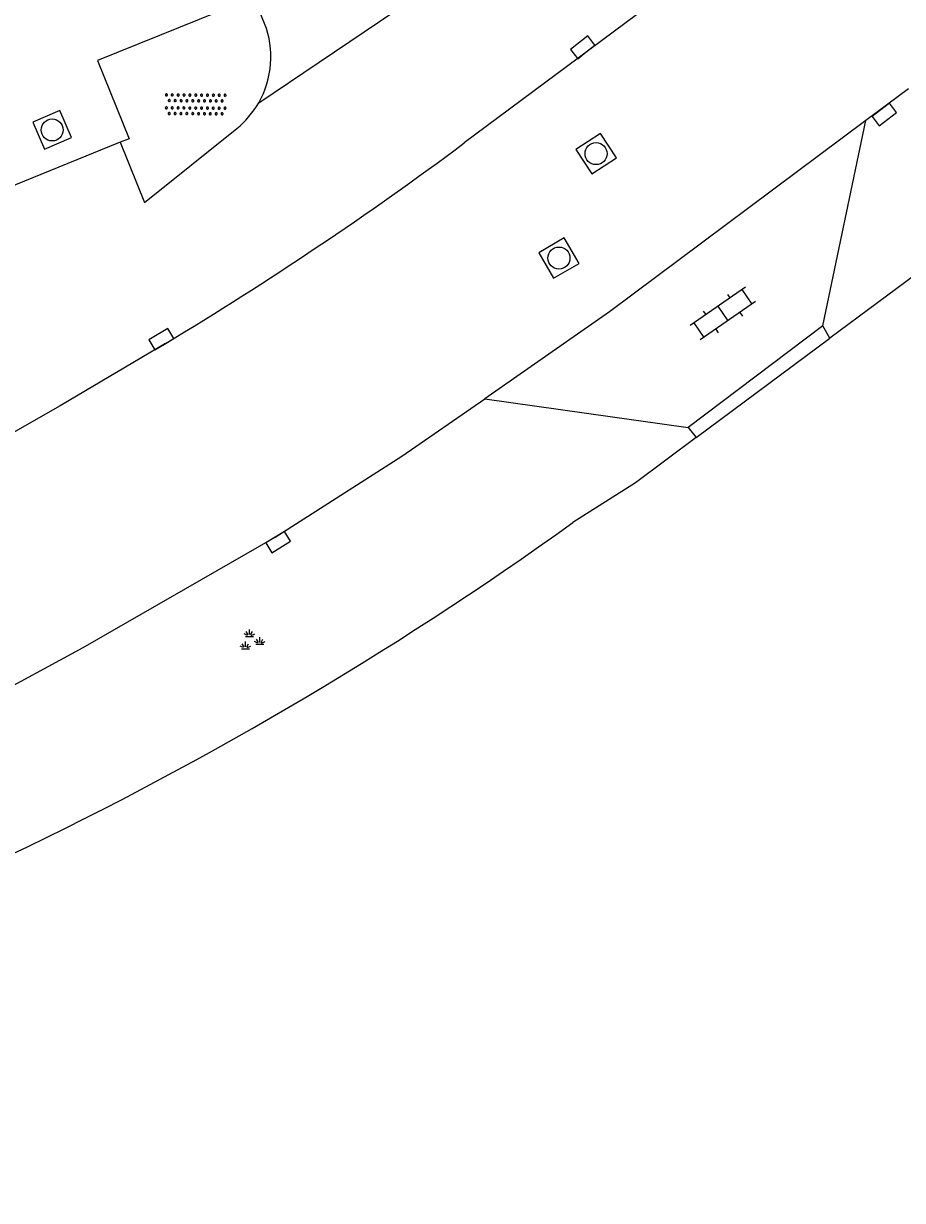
# Model space of a CAD drawing. Extents: x 126000 to 131009, y 393000 to 395500.
# Drawn here: x 130539.84 to 130569.81, y 394017.96 to 394058.07 of the extents above; entities that cross this region are included whole.
import ezdxf

# ---------------------------------------------------------------- set-up
doc = ezdxf.new("R2010")
doc.units = 0
for name, color, linetype in [('gg-afsc-hekwerk', 7, 'Continuous'), ('gg-knt-verharding', 7, 'Continuous'), ('gt-grn-weggrens', 7, 'Continuous'), ('gt-symb-groenvak', 7, 'Continuous'), ('gt-symb-klinker verharding', 7, 'Continuous'), ('gt-symb-kolk', 7, 'Continuous'), ('gt-symb-overige verharding', 7, 'Continuous'), ('gt-symb-rioolschacht', 7, 'Continuous')]:
    doc.layers.add(name, color=color, linetype=linetype)

# ---------------------------------------------------------------- blocks, each defined once
blk = doc.blocks.new('gt0-KOLK')
at = {"layer": 'gt-symb-kolk'}
blk.add_lwpolyline([(0, 0), (0.375, 0), (0.375, 0.4), (-0.375, 0.4), (-0.375, 0), (0, 0)], dxfattribs=at)
blk = doc.blocks.new('gt0-KL1')
at = {"layer": 'gt-symb-klinker verharding'}
for p, q in [((-0.5, 0.3), (-0.5, 0.45)), ((0.5, 0.3), (0.5, 0.45)), ((-1.15, 0.3), (1.15, 0.3)), ((-1, -0.3), (-1, 0.3)), ((0, -0.3), (0, 0.3)), ((1, -0.3), (1, 0.3)), ((-1.15, -0.3), (1.15, -0.3)), ((-0.5, -0.45), (-0.5, -0.3)), ((0.5, -0.45), (0.5, -0.3))]:
    blk.add_line(p, q, dxfattribs=at)
blk = doc.blocks.new('gt0-RS')
at = {"layer": 'gt-symb-rioolschacht'}
blk.add_lwpolyline([(-0.5, -0.5), (0.5, -0.5), (0.5, 0.5), (-0.5, 0.5)], close=True, dxfattribs=at)
blk.add_circle((0, 0), 0.375, dxfattribs=at)
blk = doc.blocks.new('gt0-OVH')
at = {"layer": 'gt-symb-overige verharding'}
for points in [[(-0.972, 0.298), (-0.967, 0.308), (-0.965, 0.319), (-0.966, 0.33), (-0.971, 0.34), (-0.978, 0.348), (-0.988, 0.353), (-0.999, 0.355), (-1.01, 0.354), (-1.02, 0.349), (-1.028, 0.342), (-1.033, 0.332), (-1.035, 0.321), (-1.034, 0.31), (-1.029, 0.3), (-1.022, 0.292), (-1.012, 0.287), (-1.001, 0.285), (-0.99, 0.286), (-0.98, 0.291)], [(-0.872, 0.106), (-0.867, 0.116), (-0.865, 0.126), (-0.866, 0.137), (-0.871, 0.147), (-0.878, 0.156), (-0.888, 0.161), (-0.899, 0.163), (-0.91, 0.162), (-0.92, 0.157), (-0.928, 0.15), (-0.933, 0.14), (-0.935, 0.129), (-0.934, 0.118), (-0.929, 0.108), (-0.922, 0.1), (-0.912, 0.095), (-0.901, 0.092), (-0.89, 0.094), (-0.88, 0.098)], [(-0.772, 0.298), (-0.767, 0.308), (-0.765, 0.319), (-0.766, 0.33), (-0.771, 0.34), (-0.778, 0.348), (-0.788, 0.353), (-0.799, 0.355), (-0.81, 0.354), (-0.82, 0.349), (-0.828, 0.342), (-0.833, 0.332), (-0.835, 0.321), (-0.834, 0.31), (-0.829, 0.3), (-0.822, 0.292), (-0.812, 0.287), (-0.801, 0.285), (-0.79, 0.286), (-0.78, 0.291)], [(-0.672, 0.106), (-0.667, 0.116), (-0.665, 0.126), (-0.666, 0.137), (-0.671, 0.147), (-0.678, 0.156), (-0.688, 0.161), (-0.699, 0.163), (-0.71, 0.162), (-0.72, 0.157), (-0.728, 0.15), (-0.733, 0.14), (-0.735, 0.129), (-0.734, 0.118), (-0.729, 0.108), (-0.722, 0.1), (-0.712, 0.095), (-0.701, 0.092), (-0.69, 0.094), (-0.68, 0.098)], [(-0.572, 0.298), (-0.567, 0.308), (-0.565, 0.319), (-0.566, 0.33), (-0.571, 0.34), (-0.578, 0.348), (-0.588, 0.353), (-0.599, 0.355), (-0.61, 0.354), (-0.62, 0.349), (-0.628, 0.342), (-0.633, 0.332), (-0.635, 0.321), (-0.634, 0.31), (-0.629, 0.3), (-0.622, 0.292), (-0.612, 0.287), (-0.601, 0.285), (-0.59, 0.286), (-0.58, 0.291)], [(-0.472, 0.106), (-0.467, 0.116), (-0.465, 0.126), (-0.466, 0.137), (-0.471, 0.147), (-0.478, 0.156), (-0.488, 0.161), (-0.499, 0.163), (-0.51, 0.162), (-0.52, 0.157), (-0.528, 0.15), (-0.533, 0.14), (-0.535, 0.129), (-0.534, 0.118), (-0.529, 0.108), (-0.522, 0.1), (-0.512, 0.095), (-0.501, 0.092), (-0.49, 0.094), (-0.48, 0.098)], [(-0.372, 0.298), (-0.367, 0.308), (-0.365, 0.319), (-0.366, 0.33), (-0.371, 0.34), (-0.378, 0.348), (-0.388, 0.353), (-0.399, 0.355), (-0.41, 0.354), (-0.42, 0.349), (-0.428, 0.342), (-0.433, 0.332), (-0.435, 0.321), (-0.434, 0.31), (-0.429, 0.3), (-0.422, 0.292), (-0.412, 0.287), (-0.401, 0.285), (-0.39, 0.286), (-0.38, 0.291)], [(-0.272, 0.106), (-0.267, 0.116), (-0.265, 0.126), (-0.266, 0.137), (-0.271, 0.147), (-0.278, 0.156), (-0.288, 0.161), (-0.299, 0.163), (-0.31, 0.162), (-0.32, 0.157), (-0.328, 0.15), (-0.333, 0.14), (-0.335, 0.129), (-0.334, 0.118), (-0.329, 0.108), (-0.322, 0.1), (-0.312, 0.095), (-0.301, 0.092), (-0.29, 0.094), (-0.28, 0.098)], [(-0.172, 0.298), (-0.167, 0.308), (-0.165, 0.319), (-0.166, 0.33), (-0.171, 0.34), (-0.178, 0.348), (-0.188, 0.353), (-0.199, 0.355), (-0.21, 0.354), (-0.22, 0.349), (-0.228, 0.342), (-0.233, 0.332), (-0.235, 0.321), (-0.234, 0.31), (-0.229, 0.3), (-0.222, 0.292), (-0.212, 0.287), (-0.201, 0.285), (-0.19, 0.286), (-0.18, 0.291)], [(-0.072, 0.106), (-0.067, 0.116), (-0.065, 0.126), (-0.066, 0.137), (-0.071, 0.147), (-0.078, 0.156), (-0.088, 0.161), (-0.099, 0.163), (-0.11, 0.162), (-0.12, 0.157), (-0.128, 0.15), (-0.133, 0.14), (-0.135, 0.129), (-0.134, 0.118), (-0.129, 0.108), (-0.122, 0.1), (-0.112, 0.095), (-0.101, 0.092), (-0.09, 0.094), (-0.08, 0.098)], [(0.028, 0.298), (0.033, 0.308), (0.035, 0.319), (0.034, 0.33), (0.029, 0.34), (0.022, 0.348), (0.012, 0.353), (0.001, 0.355), (-0.01, 0.354), (-0.02, 0.349), (-0.028, 0.342), (-0.033, 0.332), (-0.035, 0.321), (-0.034, 0.31), (-0.029, 0.3), (-0.022, 0.292), (-0.012, 0.287), (-0.001, 0.285), (0.01, 0.286), (0.02, 0.291)], [(0.128, 0.106), (0.133, 0.116), (0.135, 0.126), (0.134, 0.137), (0.129, 0.147), (0.122, 0.156), (0.112, 0.161), (0.101, 0.163), (0.09, 0.162), (0.08, 0.157), (0.072, 0.15), (0.067, 0.14), (0.065, 0.129), (0.066, 0.118), (0.071, 0.108), (0.078, 0.1), (0.088, 0.095), (0.099, 0.092), (0.11, 0.094), (0.12, 0.098)], [(0.228, 0.298), (0.233, 0.308), (0.235, 0.319), (0.234, 0.33), (0.229, 0.34), (0.222, 0.348), (0.212, 0.353), (0.201, 0.355), (0.19, 0.354), (0.18, 0.349), (0.172, 0.342), (0.167, 0.332), (0.165, 0.321), (0.166, 0.31), (0.171, 0.3), (0.178, 0.292), (0.188, 0.287), (0.199, 0.285), (0.21, 0.286), (0.22, 0.291)], [(0.328, 0.106), (0.333, 0.116), (0.335, 0.126), (0.334, 0.137), (0.329, 0.147), (0.322, 0.156), (0.312, 0.161), (0.301, 0.163), (0.29, 0.162), (0.28, 0.157), (0.272, 0.15), (0.267, 0.14), (0.265, 0.129), (0.266, 0.118), (0.271, 0.108), (0.278, 0.1), (0.288, 0.095), (0.299, 0.092), (0.31, 0.094), (0.32, 0.098)], [(0.428, 0.298), (0.433, 0.308), (0.435, 0.319), (0.434, 0.33), (0.429, 0.34), (0.422, 0.348), (0.412, 0.353), (0.401, 0.355), (0.39, 0.354), (0.38, 0.349), (0.372, 0.342), (0.367, 0.332), (0.365, 0.321), (0.366, 0.31), (0.371, 0.3), (0.378, 0.292), (0.388, 0.287), (0.399, 0.285), (0.41, 0.286), (0.42, 0.291)], [(0.528, 0.106), (0.533, 0.116), (0.535, 0.126), (0.534, 0.137), (0.529, 0.147), (0.522, 0.156), (0.512, 0.161), (0.501, 0.163), (0.49, 0.162), (0.48, 0.157), (0.472, 0.15), (0.467, 0.14), (0.465, 0.129), (0.466, 0.118), (0.471, 0.108), (0.478, 0.1), (0.488, 0.095), (0.499, 0.092), (0.51, 0.094), (0.52, 0.098)], [(0.628, 0.298), (0.633, 0.308), (0.635, 0.319), (0.634, 0.33), (0.629, 0.34), (0.622, 0.348), (0.612, 0.353), (0.601, 0.355), (0.59, 0.354), (0.58, 0.349), (0.572, 0.342), (0.567, 0.332), (0.565, 0.321), (0.566, 0.31), (0.571, 0.3), (0.578, 0.292), (0.588, 0.287), (0.599, 0.285), (0.61, 0.286), (0.62, 0.291)], [(0.728, 0.106), (0.733, 0.116), (0.735, 0.126), (0.734, 0.137), (0.729, 0.147), (0.722, 0.156), (0.712, 0.161), (0.701, 0.163), (0.69, 0.162), (0.68, 0.157), (0.672, 0.15), (0.667, 0.14), (0.665, 0.129), (0.666, 0.118), (0.671, 0.108), (0.678, 0.1), (0.688, 0.095), (0.699, 0.092), (0.71, 0.094), (0.72, 0.098)], [(0.828, 0.298), (0.833, 0.308), (0.835, 0.319), (0.834, 0.33), (0.829, 0.34), (0.822, 0.348), (0.812, 0.353), (0.801, 0.355), (0.79, 0.354), (0.78, 0.349), (0.772, 0.342), (0.767, 0.332), (0.765, 0.321), (0.766, 0.31), (0.771, 0.3), (0.778, 0.292), (0.788, 0.287), (0.799, 0.285), (0.81, 0.286), (0.82, 0.291)], [(0.928, 0.106), (0.933, 0.116), (0.935, 0.126), (0.934, 0.137), (0.929, 0.147), (0.922, 0.156), (0.912, 0.161), (0.901, 0.163), (0.89, 0.162), (0.88, 0.157), (0.872, 0.15), (0.867, 0.14), (0.865, 0.129), (0.866, 0.118), (0.871, 0.108), (0.878, 0.1), (0.888, 0.095), (0.899, 0.092), (0.91, 0.094), (0.92, 0.098)], [(1.028, 0.298), (1.033, 0.308), (1.035, 0.319), (1.034, 0.33), (1.029, 0.34), (1.022, 0.348), (1.012, 0.353), (1.001, 0.355), (0.99, 0.354), (0.98, 0.349), (0.972, 0.342), (0.967, 0.332), (0.965, 0.321), (0.966, 0.31), (0.971, 0.3), (0.978, 0.292), (0.988, 0.287), (0.999, 0.285), (1.01, 0.286), (1.02, 0.291)], [(-0.972, -0.142), (-0.967, -0.132), (-0.965, -0.121), (-0.966, -0.11), (-0.971, -0.1), (-0.978, -0.092), (-0.988, -0.087), (-0.999, -0.085), (-1.01, -0.086), (-1.02, -0.091), (-1.028, -0.098), (-1.033, -0.108), (-1.035, -0.119), (-1.034, -0.13), (-1.029, -0.14), (-1.022, -0.148), (-1.012, -0.153), (-1.001, -0.155), (-0.99, -0.154), (-0.98, -0.149)], [(-0.872, -0.334), (-0.867, -0.324), (-0.865, -0.314), (-0.866, -0.303), (-0.871, -0.293), (-0.878, -0.284), (-0.888, -0.279), (-0.899, -0.277), (-0.91, -0.278), (-0.92, -0.283), (-0.928, -0.29), (-0.933, -0.3), (-0.935, -0.311), (-0.934, -0.322), (-0.929, -0.332), (-0.922, -0.34), (-0.912, -0.345), (-0.901, -0.348), (-0.89, -0.346), (-0.88, -0.342)], [(-0.772, -0.142), (-0.767, -0.132), (-0.765, -0.121), (-0.766, -0.11), (-0.771, -0.1), (-0.778, -0.092), (-0.788, -0.087), (-0.799, -0.085), (-0.81, -0.086), (-0.82, -0.091), (-0.828, -0.098), (-0.833, -0.108), (-0.835, -0.119), (-0.834, -0.13), (-0.829, -0.14), (-0.822, -0.148), (-0.812, -0.153), (-0.801, -0.155), (-0.79, -0.154), (-0.78, -0.149)], [(-0.672, -0.334), (-0.667, -0.324), (-0.665, -0.314), (-0.666, -0.303), (-0.671, -0.293), (-0.678, -0.284), (-0.688, -0.279), (-0.699, -0.277), (-0.71, -0.278), (-0.72, -0.283), (-0.728, -0.29), (-0.733, -0.3), (-0.735, -0.311), (-0.734, -0.322), (-0.729, -0.332), (-0.722, -0.34), (-0.712, -0.345), (-0.701, -0.348), (-0.69, -0.346), (-0.68, -0.342)], [(-0.572, -0.142), (-0.567, -0.132), (-0.565, -0.121), (-0.566, -0.11), (-0.571, -0.1), (-0.578, -0.092), (-0.588, -0.087), (-0.599, -0.085), (-0.61, -0.086), (-0.62, -0.091), (-0.628, -0.098), (-0.633, -0.108), (-0.635, -0.119), (-0.634, -0.13), (-0.629, -0.14), (-0.622, -0.148), (-0.612, -0.153), (-0.601, -0.155), (-0.59, -0.154), (-0.58, -0.149)], [(-0.472, -0.334), (-0.467, -0.324), (-0.465, -0.314), (-0.466, -0.303), (-0.471, -0.293), (-0.478, -0.284), (-0.488, -0.279), (-0.499, -0.277), (-0.51, -0.278), (-0.52, -0.283), (-0.528, -0.29), (-0.533, -0.3), (-0.535, -0.311), (-0.534, -0.322), (-0.529, -0.332), (-0.522, -0.34), (-0.512, -0.345), (-0.501, -0.348), (-0.49, -0.346), (-0.48, -0.342)], [(-0.372, -0.142), (-0.367, -0.132), (-0.365, -0.121), (-0.366, -0.11), (-0.371, -0.1), (-0.378, -0.092), (-0.388, -0.087), (-0.399, -0.085), (-0.41, -0.086), (-0.42, -0.091), (-0.428, -0.098), (-0.433, -0.108), (-0.435, -0.119), (-0.434, -0.13), (-0.429, -0.14), (-0.422, -0.148), (-0.412, -0.153), (-0.401, -0.155), (-0.39, -0.154), (-0.38, -0.149)], [(-0.272, -0.334), (-0.267, -0.324), (-0.265, -0.314), (-0.266, -0.303), (-0.271, -0.293), (-0.278, -0.284), (-0.288, -0.279), (-0.299, -0.277), (-0.31, -0.278), (-0.32, -0.283), (-0.328, -0.29), (-0.333, -0.3), (-0.335, -0.311), (-0.334, -0.322), (-0.329, -0.332), (-0.322, -0.34), (-0.312, -0.345), (-0.301, -0.348), (-0.29, -0.346), (-0.28, -0.342)], [(-0.172, -0.142), (-0.167, -0.132), (-0.165, -0.121), (-0.166, -0.11), (-0.171, -0.1), (-0.178, -0.092), (-0.188, -0.087), (-0.199, -0.085), (-0.21, -0.086), (-0.22, -0.091), (-0.228, -0.098), (-0.233, -0.108), (-0.235, -0.119), (-0.234, -0.13), (-0.229, -0.14), (-0.222, -0.148), (-0.212, -0.153), (-0.201, -0.155), (-0.19, -0.154), (-0.18, -0.149)], [(-0.072, -0.334), (-0.067, -0.324), (-0.065, -0.314), (-0.066, -0.303), (-0.071, -0.293), (-0.078, -0.284), (-0.088, -0.279), (-0.099, -0.277), (-0.11, -0.278), (-0.12, -0.283), (-0.128, -0.29), (-0.133, -0.3), (-0.135, -0.311), (-0.134, -0.322), (-0.129, -0.332), (-0.122, -0.34), (-0.112, -0.345), (-0.101, -0.348), (-0.09, -0.346), (-0.08, -0.342)], [(0.028, -0.142), (0.033, -0.132), (0.035, -0.121), (0.034, -0.11), (0.029, -0.1), (0.022, -0.092), (0.012, -0.087), (0.001, -0.085), (-0.01, -0.086), (-0.02, -0.091), (-0.028, -0.098), (-0.033, -0.108), (-0.035, -0.119), (-0.034, -0.13), (-0.029, -0.14), (-0.022, -0.148), (-0.012, -0.153), (-0.001, -0.155), (0.01, -0.154), (0.02, -0.149)], [(0.128, -0.334), (0.133, -0.324), (0.135, -0.314), (0.134, -0.303), (0.129, -0.293), (0.122, -0.284), (0.112, -0.279), (0.101, -0.277), (0.09, -0.278), (0.08, -0.283), (0.072, -0.29), (0.067, -0.3), (0.065, -0.311), (0.066, -0.322), (0.071, -0.332), (0.078, -0.34), (0.088, -0.345), (0.099, -0.348), (0.11, -0.346), (0.12, -0.342)], [(0.228, -0.142), (0.233, -0.132), (0.235, -0.121), (0.234, -0.11), (0.229, -0.1), (0.222, -0.092), (0.212, -0.087), (0.201, -0.085), (0.19, -0.086), (0.18, -0.091), (0.172, -0.098), (0.167, -0.108), (0.165, -0.119), (0.166, -0.13), (0.171, -0.14), (0.178, -0.148), (0.188, -0.153), (0.199, -0.155), (0.21, -0.154), (0.22, -0.149)], [(0.328, -0.334), (0.333, -0.324), (0.335, -0.314), (0.334, -0.303), (0.329, -0.293), (0.322, -0.284), (0.312, -0.279), (0.301, -0.277), (0.29, -0.278), (0.28, -0.283), (0.272, -0.29), (0.267, -0.3), (0.265, -0.311), (0.266, -0.322), (0.271, -0.332), (0.278, -0.34), (0.288, -0.345), (0.299, -0.348), (0.31, -0.346), (0.32, -0.342)], [(0.428, -0.142), (0.433, -0.132), (0.435, -0.121), (0.434, -0.11), (0.429, -0.1), (0.422, -0.092), (0.412, -0.087), (0.401, -0.085), (0.39, -0.086), (0.38, -0.091), (0.372, -0.098), (0.367, -0.108), (0.365, -0.119), (0.366, -0.13), (0.371, -0.14), (0.378, -0.148), (0.388, -0.153), (0.399, -0.155), (0.41, -0.154), (0.42, -0.149)], [(0.528, -0.334), (0.533, -0.324), (0.535, -0.314), (0.534, -0.303), (0.529, -0.293), (0.522, -0.284), (0.512, -0.279), (0.501, -0.277), (0.49, -0.278), (0.48, -0.283), (0.472, -0.29), (0.467, -0.3), (0.465, -0.311), (0.466, -0.322), (0.471, -0.332), (0.478, -0.34), (0.488, -0.345), (0.499, -0.348), (0.51, -0.346), (0.52, -0.342)], [(0.628, -0.142), (0.633, -0.132), (0.635, -0.121), (0.634, -0.11), (0.629, -0.1), (0.622, -0.092), (0.612, -0.087), (0.601, -0.085), (0.59, -0.086), (0.58, -0.091), (0.572, -0.098), (0.567, -0.108), (0.565, -0.119), (0.566, -0.13), (0.571, -0.14), (0.578, -0.148), (0.588, -0.153), (0.599, -0.155), (0.61, -0.154), (0.62, -0.149)], [(0.728, -0.334), (0.733, -0.324), (0.735, -0.314), (0.734, -0.303), (0.729, -0.293), (0.722, -0.284), (0.712, -0.279), (0.701, -0.277), (0.69, -0.278), (0.68, -0.283), (0.672, -0.29), (0.667, -0.3), (0.665, -0.311), (0.666, -0.322), (0.671, -0.332), (0.678, -0.34), (0.688, -0.345), (0.699, -0.348), (0.71, -0.346), (0.72, -0.342)], [(0.828, -0.142), (0.833, -0.132), (0.835, -0.121), (0.834, -0.11), (0.829, -0.1), (0.822, -0.092), (0.812, -0.087), (0.801, -0.085), (0.79, -0.086), (0.78, -0.091), (0.772, -0.098), (0.767, -0.108), (0.765, -0.119), (0.766, -0.13), (0.771, -0.14), (0.778, -0.148), (0.788, -0.153), (0.799, -0.155), (0.81, -0.154), (0.82, -0.149)], [(0.928, -0.334), (0.933, -0.324), (0.935, -0.314), (0.934, -0.303), (0.929, -0.293), (0.922, -0.284), (0.912, -0.279), (0.901, -0.277), (0.89, -0.278), (0.88, -0.283), (0.872, -0.29), (0.867, -0.3), (0.865, -0.311), (0.866, -0.322), (0.871, -0.332), (0.878, -0.34), (0.888, -0.345), (0.899, -0.348), (0.91, -0.346), (0.92, -0.342)], [(1.028, -0.142), (1.033, -0.132), (1.035, -0.121), (1.034, -0.11), (1.029, -0.1), (1.022, -0.092), (1.012, -0.087), (1.001, -0.085), (0.99, -0.086), (0.98, -0.091), (0.972, -0.098), (0.967, -0.108), (0.965, -0.119), (0.966, -0.13), (0.971, -0.14), (0.978, -0.148), (0.988, -0.153), (0.999, -0.155), (1.01, -0.154), (1.02, -0.149)]]:
    blk.add_lwpolyline(points, close=True, dxfattribs=at)
blk = doc.blocks.new('gt0-GRVAK')
at = {"layer": 'gt-symb-groenvak'}
for p, q in [((-0.11, 0.189), (-0.228, 0.24)), ((-0.182, 0.153), (0.088, 0.153)), ((-0.091, 0.211), (-0.156, 0.322)), ((-0.047, 0.214), (-0.047, 0.393)), ((-0.004, 0.211), (0.061, 0.322)), ((0.015, 0.189), (0.133, 0.24)), ((0.262, -0.052), (0.197, 0.059)), ((0.305, -0.049), (0.305, 0.13)), ((0.349, -0.052), (0.414, 0.059)), ((-0.245, -0.228), (-0.363, -0.177)), ((-0.318, -0.264), (-0.047, -0.264)), ((-0.226, -0.206), (-0.291, -0.095)), ((-0.183, -0.203), (-0.183, -0.024)), ((-0.139, -0.206), (-0.074, -0.095)), ((-0.12, -0.228), (-0.002, -0.177)), ((0.243, -0.074), (0.125, -0.023)), ((0.17, -0.11), (0.441, -0.11)), ((0.368, -0.074), (0.486, -0.023))]:
    blk.add_line(p, q, dxfattribs=at)

msp = doc.modelspace()

# ---------------------------------------------------------------- linework, layer by layer
at = {"layer": 'gg-afsc-hekwerk'}
for p, q in [((130543.14, 394054.028), (130537.936, 394051.915)), ((130562.779, 394043.964), (130567.334, 394047.35))]:
    msp.add_line(p, q, dxfattribs=at)
for points in [[(130543.675, 394068.875), (130543.24, 394068.699), (130547.242, 394058.784), (130542.361, 394056.814), (130543.439, 394054.149), (130543.14, 394054.028)], [(130596.318, 394000), (130572.202, 394050.967), (130567.334, 394047.35)], [(130562.779, 394043.964), (130560.706, 394042.424), (130558.574, 394041.071)]]:
    msp.add_lwpolyline(points, dxfattribs=at)
msp.add_arc((130485.487, 394142.892), 125.337, 295.10627, 305.67074, dxfattribs=at)
at = {"layer": 'gg-knt-verharding'}
for p, q in [((130548.061, 394058.073), (130543.675, 394068.875)), ((130566.165, 394062.411), (130554.868, 394054.003)), ((130570.009, 394055.852), (130568.563, 394054.764)), ((130567.098, 394047.767), (130568.563, 394054.764)), ((130567.334, 394047.35), (130567.098, 394047.767)), ((130555.569, 394045.281), (130562.498, 394044.309)), ((130562.498, 394044.309), (130562.779, 394043.964))]:
    msp.add_line(p, q, dxfattribs=at)
for points in [[(130568.563, 394054.764), (130559.82, 394048.247), (130555.569, 394045.281)], [(130543.14, 394054.028), (130543.966, 394051.97), (130547.111, 394054.497)], [(130544.677, 394047.168), (130541.095, 394045.048), (130537.476, 394042.992)], [(130535.252, 394033.219), (130541.88, 394036.812), (130548.417, 394040.569), (130552.736, 394043.333), (130555.569, 394045.281)]]:
    msp.add_lwpolyline(points, dxfattribs=at)
for centre, radius, start, end in [((130545.137, 394056.934), 3.138, 330.1662, 21.2766), ((130545.127, 394056.949), 3.154, 308.9841, 330.0291), ((130481.522, 394152.347), 122.683, 300.98277, 306.71594)]:
    msp.add_arc(centre, radius, start, end, dxfattribs=at)
at = {"layer": 'gt-grn-weggrens'}
msp.add_line((130567.098, 394047.767), (130562.498, 394044.309), dxfattribs=at)
msp.add_lwpolyline([(130547.859, 394055.373), (130554.036, 394059.541), (130560.117, 394063.978)], dxfattribs=at)

# ---------------------------------------------------------------- block references
at = {"layer": 'gt-symb-groenvak'}
msp.add_blockref('gt0-GRVAK', (130547.589, 394037.033), dxfattribs=at)
at = {"layer": 'gt-symb-klinker verharding', "rotation": -145.38819363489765}
msp.add_blockref('gt0-KL1', (130563.683, 394048.19), dxfattribs=at)
at = {"layer": 'gt-symb-kolk'}
for p, rotation in [((130559.029, 394057.104), 38.25701687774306), ((130569.067, 394055.13), -142.47682811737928), ((130544.643, 394047.148), 31.003067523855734), ((130548.417, 394040.569), -148.12218352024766)]:
    msp.add_blockref('gt0-KOLK', p, dxfattribs=dict(at, rotation=rotation))
at = {"layer": 'gt-symb-overige verharding', "rotation": -0.34377055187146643}
msp.add_blockref('gt0-OVH', (130545.711, 394055.313), dxfattribs=at)
at = {"layer": 'gt-symb-rioolschacht'}
for p, rotation in [((130540.818, 394054.448), -66.74124066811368), ((130559.363, 394053.639), 33.08630739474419), ((130558.096, 394050.081), 30.256437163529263)]:
    msp.add_blockref('gt0-RS', p, dxfattribs=dict(at, rotation=rotation))

doc.saveas('drawing.dxf')
